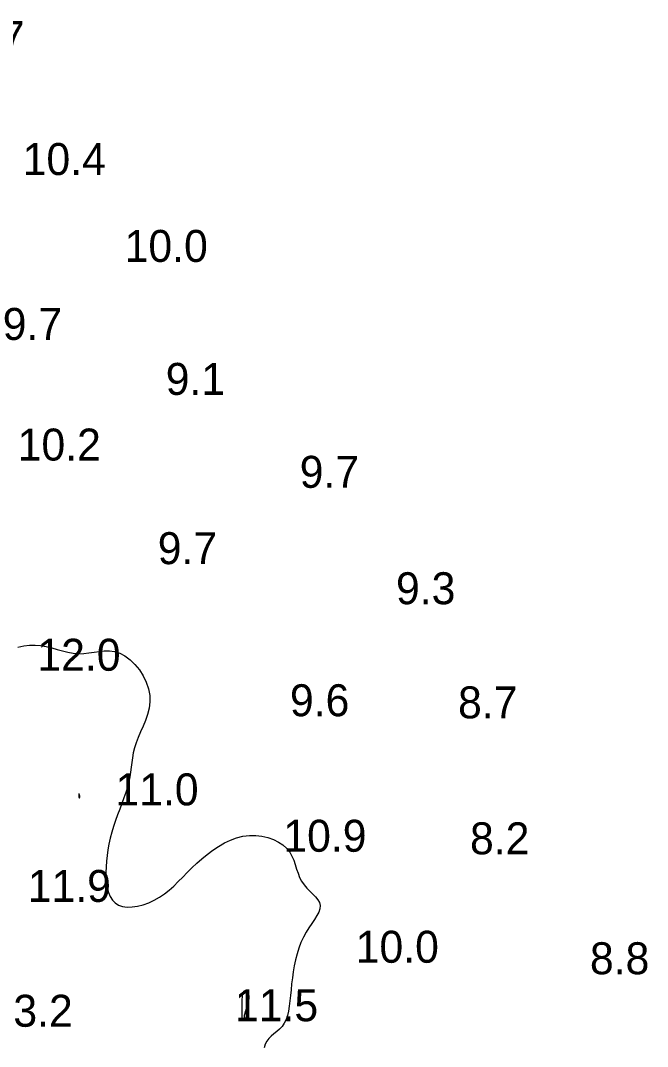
# Model space of a CAD drawing. Extents: x 3040093 to 3056816, y 408076 to 509144.
# Drawn here: x 3044690.5 to 3044788.6, y 435420.6 to 435581.1 of the extents above; entities that cross this region are included whole.
import ezdxf

# ---------------------------------------------------------------- set-up
doc = ezdxf.new("R2010")
doc.units = 0
doc.layers.add('V-CHAN-CONT-EL12-1112', color=7, linetype='Continuous')
doc.layers.add('V-TOPO-SOUN-0810', color=7, linetype='Continuous')

msp = doc.modelspace()

# ---------------------------------------------------------------- linework, layer by layer
at = {"layer": 'V-CHAN-CONT-EL12-1112'}
msp.add_lwpolyline([(3044690.09, 435483.06), (3044690.99, 435483.24), (3044691.88, 435483.36), (3044692.76, 435483.38), (3044693.64, 435483.3), (3044694.51, 435483.14), (3044695.37, 435482.93), (3044696.22, 435482.69), (3044697.07, 435482.45), (3044697.91, 435482.24), (3044698.75, 435482.09), (3044699.57, 435482.01), (3044700.39, 435482.04), (3044701.19, 435482.14), (3044702, 435482.27), (3044702.8, 435482.39), (3044703.6, 435482.48), (3044704.4, 435482.49), (3044705.21, 435482.38), (3044706.02, 435482.12), (3044706.83, 435481.69), (3044707.63, 435481.08), (3044708.39, 435480.34), (3044709.08, 435479.49), (3044709.68, 435478.56), (3044710.17, 435477.56), (3044710.52, 435476.54), (3044710.72, 435475.51), (3044710.74, 435474.49), (3044710.61, 435473.5), (3044710.36, 435472.53), (3044710.03, 435471.59), (3044709.66, 435470.67), (3044709.26, 435469.79), (3044708.89, 435468.93), (3044708.56, 435468.1), (3044708.31, 435467.29), (3044708.13, 435466.52), (3044708, 435465.76), (3044707.9, 435465.01), (3044707.81, 435464.26), (3044707.72, 435463.51), (3044707.6, 435462.74), (3044707.45, 435461.96), (3044707.24, 435461.15), (3044706.98, 435460.32), (3044706.68, 435459.47), (3044706.36, 435458.6), (3044706.03, 435457.71), (3044705.69, 435456.82), (3044705.37, 435455.91), (3044705.06, 435455), (3044704.79, 435454.09), (3044704.54, 435453.18), (3044704.33, 435452.26), (3044704.16, 435451.36), (3044704.03, 435450.46), (3044703.93, 435449.57), (3044703.87, 435448.69), (3044703.85, 435447.82), (3044703.87, 435446.98), (3044703.94, 435446.16), (3044704.06, 435445.39), (3044704.25, 435444.68), (3044704.52, 435444.04), (3044704.86, 435443.49), (3044705.3, 435443.04), (3044705.83, 435442.7), (3044706.46, 435442.49), (3044707.18, 435442.4), (3044707.97, 435442.42), (3044708.8, 435442.54), (3044709.67, 435442.77), (3044710.54, 435443.08), (3044711.4, 435443.47), (3044712.22, 435443.94), (3044713.01, 435444.47), (3044713.75, 435445.06), (3044714.48, 435445.69), (3044715.18, 435446.37), (3044715.88, 435447.07), (3044716.58, 435447.79), (3044717.31, 435448.51), (3044718.07, 435449.24), (3044718.86, 435449.95), (3044719.69, 435450.64), (3044720.56, 435451.29), (3044721.46, 435451.89), (3044722.38, 435452.42), (3044723.33, 435452.87), (3044724.3, 435453.22), (3044725.29, 435453.46), (3044726.29, 435453.57), (3044727.28, 435453.57), (3044728.25, 435453.46), (3044729.19, 435453.26), (3044730.06, 435452.96), (3044730.85, 435452.57), (3044731.55, 435452.11), (3044732.14, 435451.58), (3044732.6, 435451), (3044732.96, 435450.37), (3044733.25, 435449.71), (3044733.48, 435449.03), (3044733.69, 435448.35), (3044733.91, 435447.68), (3044734.16, 435447.04), (3044734.47, 435446.43), (3044734.86, 435445.88), (3044735.3, 435445.36), (3044735.77, 435444.88), (3044736.23, 435444.42), (3044736.65, 435443.98), (3044737.01, 435443.53), (3044737.26, 435443.09), (3044737.37, 435442.62), (3044737.33, 435442.13), (3044737.15, 435441.61), (3044736.87, 435441.06), (3044736.5, 435440.47), (3044736.07, 435439.84), (3044735.62, 435439.17), (3044735.16, 435438.45), (3044734.74, 435437.68), (3044734.36, 435436.85), (3044734.03, 435435.99), (3044733.75, 435435.09), (3044733.52, 435434.16), (3044733.32, 435433.21), (3044733.15, 435432.26), (3044733.02, 435431.31), (3044732.9, 435430.37), (3044732.81, 435429.45), (3044732.73, 435428.56), (3044732.64, 435427.71), (3044732.54, 435426.9), (3044732.41, 435426.14), (3044732.24, 435425.43), (3044732.03, 435424.8), (3044731.75, 435424.23), (3044731.4, 435423.74), (3044731, 435423.32), (3044730.57, 435422.93), (3044730.13, 435422.56), (3044729.71, 435422.2), (3044729.33, 435421.82), (3044729.01, 435421.4), (3044728.77, 435420.93), (3044728.62, 435420.39)], dxfattribs=at)
for points in [[(3044699.62, 435459.53), (3044699.63, 435459.52), (3044699.64, 435459.51), (3044699.65, 435459.51), (3044699.67, 435459.5), (3044699.68, 435459.5), (3044699.7, 435459.5), (3044699.71, 435459.5), (3044699.72, 435459.51), (3044699.73, 435459.52), (3044699.74, 435459.53), (3044699.75, 435459.54), (3044699.76, 435459.56), (3044699.77, 435459.57), (3044699.78, 435459.58), (3044699.78, 435459.59), (3044699.79, 435459.6), (3044699.79, 435459.61), (3044699.79, 435459.62), (3044699.79, 435459.64), (3044699.79, 435459.65), (3044699.79, 435459.68), (3044699.78, 435459.71), (3044699.77, 435459.75), (3044699.76, 435459.8), (3044699.74, 435459.85), (3044699.73, 435459.91), (3044699.71, 435459.97), (3044699.69, 435460.02), (3044699.67, 435460.07), (3044699.65, 435460.1), (3044699.64, 435460.11), (3044699.63, 435460.1), (3044699.62, 435460.07), (3044699.61, 435460.03), (3044699.61, 435459.97), (3044699.61, 435459.92), (3044699.6, 435459.85), (3044699.6, 435459.79), (3044699.6, 435459.74), (3044699.6, 435459.69), (3044699.6, 435459.66), (3044699.6, 435459.63), (3044699.6, 435459.6), (3044699.6, 435459.58), (3044699.6, 435459.57), (3044699.6, 435459.55), (3044699.61, 435459.54)], [(3044725.17, 435425.01), (3044725.19, 435424.99), (3044725.21, 435424.97), (3044725.24, 435424.95), (3044725.26, 435424.93), (3044725.29, 435424.92), (3044725.32, 435424.92), (3044725.36, 435424.92), (3044725.39, 435424.94), (3044725.42, 435424.96), (3044725.46, 435424.98), (3044725.49, 435425.01), (3044725.52, 435425.04), (3044725.54, 435425.08), (3044725.55, 435425.11), (3044725.56, 435425.14), (3044725.56, 435425.17), (3044725.55, 435425.2), (3044725.54, 435425.24), (3044725.54, 435425.29), (3044725.54, 435425.37), (3044725.55, 435425.48), (3044725.58, 435425.62), (3044725.62, 435425.81), (3044725.69, 435426.04), (3044725.77, 435426.31), (3044725.86, 435426.61), (3044725.95, 435426.92), (3044726.04, 435427.23), (3044726.13, 435427.54), (3044726.19, 435427.83), (3044726.24, 435428.08), (3044726.26, 435428.3), (3044726.25, 435428.48), (3044726.22, 435428.63), (3044726.18, 435428.75), (3044726.12, 435428.85), (3044726.05, 435428.93), (3044725.98, 435428.99), (3044725.9, 435429.05), (3044725.83, 435429.1), (3044725.76, 435429.15), (3044725.69, 435429.18), (3044725.62, 435429.21), (3044725.56, 435429.22), (3044725.49, 435429.22), (3044725.44, 435429.21), (3044725.39, 435429.17), (3044725.34, 435429.11), (3044725.29, 435429.03), (3044725.26, 435428.92), (3044725.22, 435428.8), (3044725.19, 435428.64), (3044725.17, 435428.47), (3044725.15, 435428.26), (3044725.13, 435428.03), (3044725.12, 435427.77), (3044725.11, 435427.49), (3044725.11, 435427.2), (3044725.11, 435426.91), (3044725.11, 435426.62), (3044725.11, 435426.35), (3044725.11, 435426.11), (3044725.11, 435425.9), (3044725.11, 435425.72), (3044725.11, 435425.58), (3044725.11, 435425.47), (3044725.11, 435425.39), (3044725.11, 435425.33), (3044725.11, 435425.29), (3044725.11, 435425.26), (3044725.11, 435425.23), (3044725.11, 435425.2), (3044725.11, 435425.18), (3044725.11, 435425.16), (3044725.12, 435425.13), (3044725.12, 435425.11), (3044725.13, 435425.09), (3044725.14, 435425.06), (3044725.15, 435425.04)]]:
    msp.add_lwpolyline(points, close=True, dxfattribs=at)

# ---------------------------------------------------------------- texts
at = {"layer": 'V-TOPO-SOUN-0810'}
for s, p in [('8.7', (3044681.84, 435575.98)), ('10.4 ', (3044690.83, 435556.89)), ('10.0 ', (3044706.78, 435543.3)), ('9.7', (3044687.71, 435531.1)), ('9.1', (3044713.21, 435522.5)), ('10.2 ', (3044690.05, 435512.23)), ('9.7', (3044734.17, 435507.97)), ('9.7', (3044711.96, 435496.03)), ('9.3', (3044749.23, 435489.76)), ('12.0 ', (3044693.13, 435479.36)), ('9.6', (3044732.64, 435472.24)), ('8.7', (3044758.94, 435471.91)), ('11.0 ', (3044705.34, 435458.3)), ('10.9 ', (3044731.61, 435451.05)), ('8.2', (3044760.81, 435450.65)), ('11.9 ', (3044691.62, 435443.2)), ('10.0 ', (3044742.93, 435433.69)), ('8.8', (3044779.57, 435431.89)), ('13.2 ', (3044685.65, 435423.68)), ('11.5 ', (3044724.04, 435424.54))]:
    msp.add_text(s, height=5, dxfattribs=at).set_placement(p)

doc.saveas('drawing.dxf')
